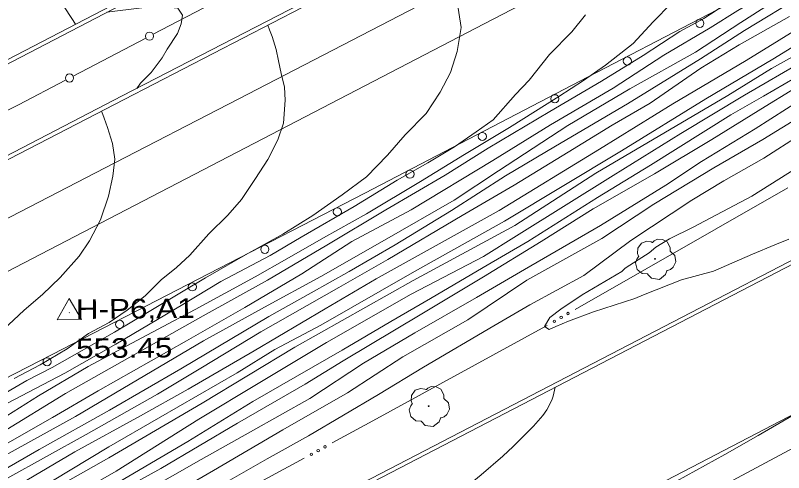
# Model space of a CAD drawing. Extents: x 2361284 to 2366480, y 6976556 to 6985346.
# Drawn here: x 2361931 to 2362119.1, y 6977693.8 to 6977805.7 of the extents above; entities that cross this region are included whole.
import ezdxf

# ---------------------------------------------------------------- set-up
doc = ezdxf.new("R2010")
doc.units = 0
doc.header["$LTSCALE"] = 1.9
for name, color, linetype, lineweight in [('12', 7, 'Continuous', 13), ('13', 7, 'Continuous', 13), ('14', 7, 'Continuous', 13), ('16', 7, 'Continuous', 13), ('17', 7, 'Continuous', 13), ('2', 7, 'Continuous', 13), ('21', 7, 'Continuous', 13), ('3', 7, 'Continuous', 13), ('5', 7, 'Continuous', 13)]:
    doc.layers.add(name, color=color, linetype=linetype, lineweight=lineweight)

msp = doc.modelspace()

# ---------------------------------------------------------------- linework, layer by layer
at = {"layer": '12'}
for points in [[(2362091.619, 6977808.693), (2362087.113, 6977804.129), (2362082.282, 6977798.844), (2362075.501, 6977793.58), (2362070.088, 6977789.758), (2362064.045, 6977785.869), (2362051.935, 6977778.324), (2362040.927, 6977771.68), (2362030.161, 6977765.047), (2362016.974, 6977757.161), (2362006.431, 6977751.27), (2361997.419, 6977746.124), (2361989.669, 6977741.73), (2361974.986, 6977733.72), (2361961.93, 6977726.776), (2361948.827, 6977719.76), (2361936.634, 6977712.605), (2361925.739, 6977705.751)], [(2362120.512, 6977805.427), (2362108.237, 6977798.501), (2362098.81, 6977792.821), (2362086.401, 6977784.282), (2362077.122, 6977778.833), (2362066.344, 6977772.282), (2362053.1, 6977764.204), (2362040.379, 6977756.723), (2362022.162, 6977745.93), (2362010.176, 6977739.125), (2361991.118, 6977728.273), (2361976.403, 6977719.342), (2361965.762, 6977712.972), (2361948.334, 6977703.145), (2361928.946, 6977692.32), (2361909.97, 6977681.4), (2361894.354, 6977672.45), (2361879.358, 6977663.377), (2361865.472, 6977655.635), (2361853.882, 6977649.194), (2361837.066, 6977640.284), (2361825.596, 6977633.904), (2361817.367, 6977629.446), (2361817.168, 6977629.344)], [(2362126.766, 6977793.337), (2362114.157, 6977785.966), (2362106.128, 6977781.419), (2362086.506, 6977769.053), (2362073.52, 6977761.158), (2362056.462, 6977750.346), (2362045.491, 6977744.002), (2362032.643, 6977736.449), (2362022.896, 6977730.756), (2362011.012, 6977723.762), (2361989.14, 6977711.184), (2361973.203, 6977701.362), (2361952.209, 6977689.052), (2361936.766, 6977679.844), (2361912.792, 6977666.465), (2361895.006, 6977656.486), (2361884.565, 6977650.106), (2361867.61, 6977640.134), (2361860.077, 6977636.052), (2361841.376, 6977625.594), (2361828.324, 6977618.33), (2361824.663, 6977616.385)], [(2362122.324, 6977768.404), (2362111.339, 6977761.498), (2362096.959, 6977753.921), (2362091.148, 6977750.995), (2362087.777, 6977748.963), (2362086.2, 6977747.568), (2362083.495, 6977745.893), (2362080.254, 6977743.853), (2362079.512, 6977743.025), (2362069.786, 6977737.302), (2362064.5, 6977733.821), (2362061.829, 6977731.726), (2362060.529, 6977729.583), (2362061.646, 6977728.824), (2362063.321, 6977729.52), (2362066.418, 6977730.899), (2362072.526, 6977733.118), (2362082.695, 6977736.444), (2362084.807, 6977737.295), (2362094.093, 6977741.013), (2362101.903, 6977743.078), (2362111.444, 6977747.288), (2362116.943, 6977749.541), (2362120.34, 6977750.953)], [(2362007.789, 6977668.298), (2362010.104, 6977669.92), (2362024.261, 6977678.716), (2362032.69, 6977684.147), (2362035.961, 6977686.366), (2362042.335, 6977691.048), (2362045.059, 6977693.223), (2362050.331, 6977697.784), (2362052.901, 6977700.147), (2362057.822, 6977705.117), (2362060.1, 6977707.752), (2362061.094, 6977709.173), (2362062.311, 6977711.49), (2362062.684, 6977712.533), (2362063.181, 6977714.668)]]:
    msp.add_lwpolyline(points, dxfattribs=at)
at = {"layer": '13'}
for points in [[(2362032.372, 6977823.851), (2362033.162, 6977822.798), (2362035.009, 6977819.916), (2362036.408, 6977816.919), (2362038.02, 6977813.524), (2362039.011, 6977810.183), (2362040.141, 6977802.793), (2362039.137, 6977796.894), (2362037.487, 6977791.718), (2362035.023, 6977786.944), (2362031.602, 6977781.731), (2362026.412, 6977776.451), (2362022.119, 6977771.481), (2362016.958, 6977766.222), (2362011.031, 6977761.804), (2362003.798, 6977756.735), (2361996.49, 6977752.176), (2361987.298, 6977747.088), (2361977.523, 6977741.455), (2361965.42, 6977734.189), (2361955.238, 6977728.202), (2361940.038, 6977719.526), (2361933.839, 6977716.308), (2361918.214, 6977707.279)], [(2362120.014, 6977820.964), (2362115.804, 6977816.794), (2362109.837, 6977812.237), (2362102.774, 6977807.139), (2362099.574, 6977805.008), (2362093.645, 6977801.773), (2362084.71, 6977795.917), (2362074.519, 6977789.67), (2362061.859, 6977782.188), (2362046.724, 6977773.225), (2362036.206, 6977766.645), (2362021.666, 6977758.115), (2362007.268, 6977749.478), (2361992.697, 6977740.939), (2361977.011, 6977732.199), (2361959.015, 6977722.028), (2361943.299, 6977713.118), (2361927.817, 6977703.7)], [(2362129.91, 6977820.358), (2362118.875, 6977813.463), (2362107.857, 6977806.927), (2362101.076, 6977802.693), (2362089.78, 6977796.015), (2362077.325, 6977787.937), (2362062.04, 6977778.98), (2362047.862, 6977770.226), (2362027.907, 6977758.094), (2362013.408, 6977750.376), (2362001.114, 6977742.46), (2361987.191, 6977734.176), (2361972.898, 6977726.07), (2361951.273, 6977713.824), (2361940.065, 6977707.237), (2361919.306, 6977695.468)], [(2361945.7, 6977803.565), (2361944.846, 6977805.017), (2361942.979, 6977807.799), (2361940.97, 6977810.831), (2361938.565, 6977813.499), (2361936.455, 6977815.529), (2361932.248, 6977818.409), (2361929.215, 6977819.59)], [(2362130.562, 6977818.104), (2362108.625, 6977803.994), (2362097.492, 6977796.769), (2362081.397, 6977787.775), (2362066.213, 6977778.75), (2362049.256, 6977767.679), (2362038.444, 6977760.505), (2362021.397, 6977750.692), (2362005.75, 6977741.813), (2361991.96, 6977734.322), (2361977.089, 6977726.05), (2361959.088, 6977715.448), (2361945.713, 6977707.541), (2361927.865, 6977697.61)], [(2362123.75, 6977810.739), (2362109.533, 6977802.054), (2362098.758, 6977795.121), (2362080.852, 6977784.109), (2362063.2, 6977773.702), (2362051.029, 6977766.416), (2362037.759, 6977757.938), (2362023.997, 6977749.587), (2362012.718, 6977743), (2362003.418, 6977737.811), (2361993.052, 6977731.982), (2361971.533, 6977719.156), (2361954.059, 6977709.11), (2361936.809, 6977699.456), (2361919.911, 6977689.754), (2361904.046, 6977680.533), (2361884.503, 6977669.266), (2361865.039, 6977658.081), (2361855.627, 6977652.881), (2361841.557, 6977645.467), (2361831.786, 6977640.273), (2361819.547, 6977633.647), (2361816.802, 6977632.152)], [(2361960.72, 6977787.858), (2361961.667, 6977789.177), (2361964.203, 6977791.751), (2361966.899, 6977795.347), (2361968.198, 6977797.5), (2361970.652, 6977801.323), (2361971.59, 6977803.641), (2361971.91, 6977805.774), (2361970.793, 6977807.504), (2361966.149, 6977807.95), (2361961.982, 6977807.63), (2361953.413, 6977806.488)], [(2362070.544, 6977805.872), (2362067.254, 6977801.682), (2362061.746, 6977796.189), (2362056.816, 6977789.902), (2362053.459, 6977786.349), (2362047.938, 6977780.136), (2362043.796, 6977777.186), (2362038.5, 6977773.577), (2362032.017, 6977769.615), (2362024.447, 6977765.393), (2362013.957, 6977758.902), (2362000.929, 6977751.458), (2361993.35, 6977746.955), (2361981.281, 6977740.54), (2361971.963, 6977734.952), (2361955.595, 6977725.255), (2361943.112, 6977718.135), (2361928.941, 6977710.711)], [(2362133.611, 6977805.542), (2362116.401, 6977795.009), (2362100.061, 6977785.282), (2362079.372, 6977772.545), (2362050.714, 6977755.371), (2362028.69, 6977743.062), (2362005.784, 6977729.893), (2361994.539, 6977723.886), (2361985.283, 6977718.246), (2361966.017, 6977707.144), (2361953.875, 6977700.108), (2361935.319, 6977688.931), (2361917.957, 6977679.576), (2361905.372, 6977672.565), (2361889.878, 6977662.547), (2361876.642, 6977654.572), (2361862.884, 6977646.929), (2361844.431, 6977637.774), (2361826.823, 6977627.896), (2361812.695, 6977619.201), (2361790.48, 6977607.948)], [(2362126.058, 6977804.68), (2362109.943, 6977794.717), (2362091.944, 6977784.045), (2362074.037, 6977773.015), (2362049.469, 6977757.94), (2362019.366, 6977741.253), (2362006.826, 6977733.873), (2361989.432, 6977723.597), (2361973.33, 6977714.234), (2361961.602, 6977707.682), (2361945.515, 6977698.888), (2361928.827, 6977688.989), (2361911.169, 6977678.331), (2361897, 6977669.765), (2361878.971, 6977658.914), (2361858.448, 6977647.567), (2361843.176, 6977639.392), (2361834.667, 6977634.871), (2361822.469, 6977628.384), (2361821.394, 6977627.804)], [(2361992.813, 6977803.383), (2361993.234, 6977802.227), (2361993.86, 6977800.594), (2361994.88, 6977797.423), (2361995.437, 6977794.608), (2361996.086, 6977791.524), (2361996.868, 6977788.202), (2361997.05, 6977784.982), (2361996.673, 6977779.308), (2361995.251, 6977775.245), (2361992.776, 6977770.492), (2361989.78, 6977765.823), (2361986.349, 6977760.649), (2361983.017, 6977756.828), (2361978.4, 6977752.244), (2361973.728, 6977747.039), (2361970.407, 6977744.018), (2361966.685, 6977741.012), (2361962.773, 6977737.034), (2361958.396, 6977733.562), (2361953.975, 6977730.54), (2361948.87, 6977727.822), (2361943.695, 6977724.082), (2361937.082, 6977720.138), (2361930.694, 6977716.818)], [(2362130.199, 6977800.54), (2362116.102, 6977792.726), (2362105.414, 6977786.133), (2362073.113, 6977767.126), (2362053.314, 6977754.316), (2362028.391, 6977740.808), (2361999.405, 6977724.482), (2361976.744, 6977710.776), (2361953.89, 6977697.427), (2361930.643, 6977684.236), (2361890.841, 6977660.077), (2361869.963, 6977648.187), (2361846.997, 6977635.988), (2361826.513, 6977624.783), (2361814.165, 6977618.205), (2361801.776, 6977611.737), (2361791.296, 6977606.286)], [(2362124.133, 6977794.702), (2362109.524, 6977786.222), (2362093.943, 6977776.793), (2362077.339, 6977766.506), (2362053.678, 6977751.759), (2362045.615, 6977746.732), (2362027.883, 6977737.463), (2362007.174, 6977725.656), (2361990.846, 6977715.83), (2361975.922, 6977706.828), (2361955.701, 6977694.174), (2361938.255, 6977684.149), (2361924.311, 6977676.066), (2361908.798, 6977666.777), (2361890.249, 6977656.161), (2361875.794, 6977648.082), (2361859.879, 6977639.021), (2361844.499, 6977630.684), (2361832.281, 6977623.947), (2361823.785, 6977619.356)], [(2362126.818, 6977790.977), (2362114.561, 6977783.43), (2362101.476, 6977775.365), (2362087.496, 6977766.972), (2362072.446, 6977758.378), (2362059.692, 6977750.336), (2362045.593, 6977741.732), (2362030.499, 6977732.628), (2362011.217, 6977721.154), (2362001.931, 6977715.426), (2361985.37, 6977705.898), (2361966.595, 6977694.808), (2361954.021, 6977687.849), (2361942.33, 6977681.467), (2361931.279, 6977675.271), (2361919.907, 6977668.043)], [(2362123.622, 6977785.286), (2362112.153, 6977777.966), (2362098.997, 6977769.942), (2362090.272, 6977764.198), (2362074.285, 6977754.315), (2362055.607, 6977743.508), (2362043.931, 6977736.626), (2362028.773, 6977728.011), (2362016.262, 6977720.572), (2362003.095, 6977711.907), (2361988.55, 6977703.778), (2361976.455, 6977697.022), (2361962.48, 6977688.999), (2361946.535, 6977679.927), (2361935.164, 6977673.678), (2361922.32, 6977665.585)], [(2362126.862, 6977783.276), (2362114.007, 6977775.364), (2362101.992, 6977768.39), (2362087.267, 6977759.489), (2362074.585, 6977751.088), (2362056.201, 6977740.913), (2362041.783, 6977731.185), (2362025.889, 6977722.104), (2362012.321, 6977713.304), (2361996.486, 6977704.253), (2361979.481, 6977694.3), (2361957.113, 6977681.298), (2361941.84, 6977673.131), (2361923.219, 6977661.524), (2361908.09, 6977651.82), (2361891.676, 6977642.813), (2361879.855, 6977636.37), (2361863.592, 6977627.165), (2361847.314, 6977618.5), (2361836.387, 6977612.806), (2361818.429, 6977602.945), (2361810.042, 6977598.475), (2361802.558, 6977594.694), (2361797.769, 6977592.488)], [(2361952.122, 6977782.325), (2361952.45, 6977781.468), (2361952.769, 6977780.581), (2361953.541, 6977778.308), (2361954.809, 6977774.37), (2361955.344, 6977770.556), (2361954.885, 6977766.372), (2361953.781, 6977761.49), (2361951.805, 6977755.711), (2361949.184, 6977750.496), (2361946.649, 6977746.821), (2361941.929, 6977741.546), (2361937.608, 6977737.435), (2361933.175, 6977733.543), (2361927.989, 6977728.773)], [(2362123.156, 6977776.451), (2362114.261, 6977770.817), (2362104.482, 6977765.264), (2362096.587, 6977760.468), (2362081.71, 6977750.586), (2362070.181, 6977742.036), (2362056.909, 6977734.829), (2362048.107, 6977729.745), (2362030.883, 6977719.6), (2362019.916, 6977712.896), (2362002.731, 6977702.813), (2361992.683, 6977697.186), (2361979.535, 6977689.681), (2361971.097, 6977684.051), (2361962.149, 6977678.576), (2361951.458, 6977672.293), (2361946.356, 6977669.324)], [(2362019.465, 6977652.038), (2362030.676, 6977658.286), (2362043.569, 6977665.378), (2362053.589, 6977670.714), (2362070.264, 6977679.664), (2362081.51, 6977685.411), (2362092.852, 6977691.718), (2362104.7, 6977698.182), (2362112.867, 6977702.84), (2362123.975, 6977709.306)]]:
    msp.add_lwpolyline(points, dxfattribs=at)
at = {"layer": '14'}
for points in [[(2362357.13, 6977978.417), (2362333.051, 6977965.885), (2362284.884, 6977940.838), (2362239.217, 6977917.125), (2362178.318, 6977885.528), (2362147.872, 6977869.721), (2362131.634, 6977861.279), (2362099.169, 6977844.373), (2362034.251, 6977810.537), (2362001.777, 6977793.649), (2361985.52, 6977785.217), (2361952.988, 6977768.387), (2361887.903, 6977734.767), (2361866.217, 6977723.542), (2361855.379, 6977717.921), (2361792.128, 6977685.082), (2361760.507, 6977668.653), (2361713.084, 6977643.995), (2361639.646, 6977605.776), (2361602.933, 6977586.654)], [(2361608.311, 6977576.395), (2361637.079, 6977591.488), (2361651.468, 6977599.026), (2361673.059, 6977610.318), (2361694.658, 6977621.594), (2361705.461, 6977627.225), (2361727.074, 6977638.473), (2361737.885, 6977644.09), (2361754.106, 6977652.505), (2361766.325, 6977658.829), (2361790.781, 6977671.445), (2361823.4, 6977688.244), (2361839.705, 6977696.653), (2361856, 6977705.081), (2361864.142, 6977709.305), (2362043.714, 6977802.597), (2362187.213, 6977877.097), (2362199.118, 6977883.286), (2362222.92, 6977895.681), (2362246.712, 6977908.095), (2362294.278, 6977932.957)]]:
    msp.add_lwpolyline(points, dxfattribs=at)
at = {"layer": '16'}
for points in [[(2362083.618, 6977746.714), (2362083.638, 6977746.725), (2362083.558, 6977746.794), (2362083.322, 6977747.422), (2362083.359, 6977748.702), (2362084.247, 6977750.001), (2362085.553, 6977750.483), (2362086.674, 6977750.294), (2362086.906, 6977750.166), (2362086.976, 6977750.166), (2362087.025, 6977750.207), (2362087.373, 6977750.5), (2362088.238, 6977750.949), (2362089.449, 6977750.88), (2362090.565, 6977750.291), (2362091.298, 6977748.868), (2362091.306, 6977748.008)], [(2362091.296, 6977748.027), (2362092.436, 6977746.968), (2362092.722, 6977745.381), (2362092.014, 6977744.054), (2362091.359, 6977743.508), (2362090.691, 6977743.291), (2362090.541, 6977743.28), (2362090.522, 6977743.17), (2362090.201, 6977742.267), (2362088.662, 6977741.102), (2362086.769, 6977741.384), (2362085.87, 6977742.326), (2362085.799, 6977742.455), (2362085.679, 6977742.434), (2362084.468, 6977742.552), (2362083.198, 6977743.55), (2362082.853, 6977745.187), (2362083.223, 6977746.211), (2362083.549, 6977746.654), (2362083.618, 6977746.704)], [(2362028.207, 6977710.645), (2362028.227, 6977710.656), (2362028.147, 6977710.725), (2362027.911, 6977711.353), (2362027.948, 6977712.633), (2362028.836, 6977713.932), (2362030.142, 6977714.414), (2362031.263, 6977714.225), (2362031.495, 6977714.097), (2362031.565, 6977714.097), (2362031.614, 6977714.138), (2362031.962, 6977714.431), (2362032.827, 6977714.88), (2362034.038, 6977714.811), (2362035.154, 6977714.222), (2362035.887, 6977712.799), (2362035.895, 6977711.939)], [(2362035.885, 6977711.958), (2362037.025, 6977710.899), (2362037.311, 6977709.312), (2362036.603, 6977707.985), (2362035.948, 6977707.439), (2362035.28, 6977707.222), (2362035.13, 6977707.211), (2362035.111, 6977707.101), (2362034.79, 6977706.198), (2362033.251, 6977705.033), (2362031.358, 6977705.315), (2362030.459, 6977706.257), (2362030.388, 6977706.386), (2362030.268, 6977706.365), (2362029.057, 6977706.483), (2362027.787, 6977707.481), (2362027.442, 6977709.118), (2362027.812, 6977710.142), (2362028.138, 6977710.585), (2362028.207, 6977710.635)]]:
    msp.add_lwpolyline(points, dxfattribs=at)
for centre in [(2362087.584, 6977746.142), (2362032.173, 6977710.073)]:
    msp.add_circle(centre, 0.1, dxfattribs=at)
at = {"layer": '17'}
msp.add_lwpolyline([(2362373.397, 6977947.2), (2362350.564, 6977935.712), (2362327.814, 6977924.075), (2362278.276, 6977898.373), (2362228.759, 6977872.63), (2362177.351, 6977845.89), (2362125.941, 6977819.15), (2362071.229, 6977790.689), (2362016.516, 6977762.236), (2361978.283, 6977742.433), (2361940.018, 6977722.687), (2361909.694, 6977707.168), (2361879.38, 6977691.638), (2361844.272, 6977673.324), (2361809.175, 6977655), (2361790.913, 6977645.585), (2361772.651, 6977636.161), (2361695.18, 6977595.993), (2361617.768, 6977555.724)], dxfattribs=at)
for centre in [(2362098.566, 6977803.784), (2362080.823, 6977794.556), (2362063.079, 6977785.327), (2362045.335, 6977776.098), (2362027.591, 6977766.87), (2362009.84, 6977757.652), (2361992.082, 6977748.452), (2361974.318, 6977739.258), (2361956.544, 6977730.088), (2361938.764, 6977720.922)]:
    msp.add_circle(centre, 1, dxfattribs=at)
at = {"layer": '2'}
msp.add_line((2361944.21, 6977732.928), (2361944.209, 6977732.968), dxfattribs=at)
msp.add_lwpolyline([(2361941.226, 6977731.18), (2361947.226, 6977731.237), (2361944.176, 6977736.408)], close=True, dxfattribs=at)
at = {"layer": '21'}
msp.add_line((2362120.131, 6977763.482), (2362068.03, 6977733.725), dxfattribs=at)
for points in [[(2362061.217, 6977729.84), (2362059.954, 6977729.118), (2362018.506, 6977706.433), (2362008.578, 6977701.048)], [(2362145.683, 6977712.832), (2362136.281, 6977707.793), (2362093.049, 6977684.611), (2362092.801, 6977684.478)], [(2362001.683, 6977697.311), (2361976.97, 6977683.897), (2361954.519, 6977671.262), (2361949.186, 6977668.261)]]:
    msp.add_lwpolyline(points, dxfattribs=at)
for centre in [(2362066.284, 6977732.733), (2362062.949, 6977730.828), (2362064.617, 6977731.78), (2362006.814, 6977700.09), (2362003.439, 6977698.259), (2362005.126, 6977699.175)]:
    msp.add_circle(centre, 0.3, dxfattribs=at)
at = {"layer": '3'}
for points in [[(2362341.803, 6978009.583), (2362294.163, 6977984.745), (2362270.34, 6977972.334), (2362234.597, 6977953.731), (2362068.947, 6977867.611), (2361950.231, 6977805.912), (2361890.868, 6977775.072), (2361878.887, 6977768.859), (2361870.896, 6977764.724), (2361854.905, 6977756.472), (2361830.901, 6977744.127), (2361814.891, 6977735.912), (2361782.86, 6977719.502)], [(2362342.251, 6978008.728), (2362294.612, 6977983.889), (2362270.788, 6977971.477), (2362235.045, 6977952.875), (2362069.385, 6977866.755), (2361950.669, 6977805.056), (2361891.306, 6977774.216), (2361879.325, 6977768.002), (2361871.334, 6977763.868), (2361855.343, 6977755.616), (2361831.34, 6977743.27), (2361815.33, 6977735.056), (2361783.299, 6977718.646)], [(2361783.796, 6977695.82), (2361820.607, 6977715.063), (2361839.018, 6977724.674), (2361866.642, 6977739.075), (2361894.28, 6977753.45), (2361908.105, 6977760.626), (2361924.453, 6977769.1), (2361957.162, 6977786.026), (2362022.59, 6977819.857), (2362055.29, 6977836.799), (2362112.571, 6977866.538), (2362188.939, 6977906.202), (2362227.131, 6977926.018), (2362309.796, 6977968.863), (2362351.136, 6977990.271)], [(2361784.244, 6977694.974), (2361821.052, 6977714.214), (2361839.462, 6977723.824), (2361867.084, 6977738.222), (2361894.72, 6977752.595), (2361908.544, 6977759.77), (2361924.893, 6977768.244), (2361957.601, 6977785.17), (2362023.028, 6977819.002), (2362055.728, 6977835.944), (2362113.009, 6977865.683), (2362189.377, 6977905.346), (2362227.569, 6977925.162), (2362310.235, 6977968.007), (2362351.575, 6977989.415)], [(2361749.171, 6977552.323), (2361749.138, 6977552.303), (2361795.597, 6977576.746), (2362013.891, 6977690.167), (2362206.999, 6977790.39), (2362401.822, 6977891.177)], [(2361749.586, 6977551.457), (2361749.586, 6977551.457), (2361796.045, 6977575.901), (2362014.329, 6977689.312), (2362207.437, 6977789.534), (2362402.259, 6977890.321)], [(2362128.101, 6977711.529), (2362096.61, 6977695.131), (2362033.599, 6977662.389), (2362002.101, 6977646.003), (2361983.397, 6977636.245), (2361970.935, 6977629.728), (2361946.02, 6977616.672), (2361921.114, 6977603.6), (2361887.906, 6977586.17), (2361871.297, 6977577.465), (2361846.37, 6977564.431), (2361833.899, 6977557.929), (2361830.435, 6977556.128), (2361823.5, 6977552.541), (2361816.556, 6977548.971), (2361811.922, 6977546.601), (2361802.644, 6977541.879)]]:
    msp.add_lwpolyline(points, dxfattribs=at)
at = {"layer": '5'}
msp.add_line((2361962.953, 6977800.18), (2361945.11, 6977790.85), dxfattribs=at)
for points in [[(2361983.422, 6977810.895), (2361979.213, 6977808.684), (2361964.714, 6977801.107)], [(2361943.289, 6977789.902), (2361931.746, 6977783.861), (2361924.531, 6977780.223)]]:
    msp.add_lwpolyline(points, dxfattribs=at)
for centre in [(2361963.846, 6977800.652), (2361944.246, 6977790.4)]:
    msp.add_circle(centre, 1, dxfattribs=at)

# ---------------------------------------------------------------- texts
at = {"layer": '2', "width": 1.2}
for s, p in [('  H-P6,A1', (2361941.526, 6977731.352)), ('  553.45', (2361941.617, 6977721.752))]:
    msp.add_text(s, height=4.799, rotation=0.545, dxfattribs=at).set_placement(p)

doc.saveas('drawing.dxf')
